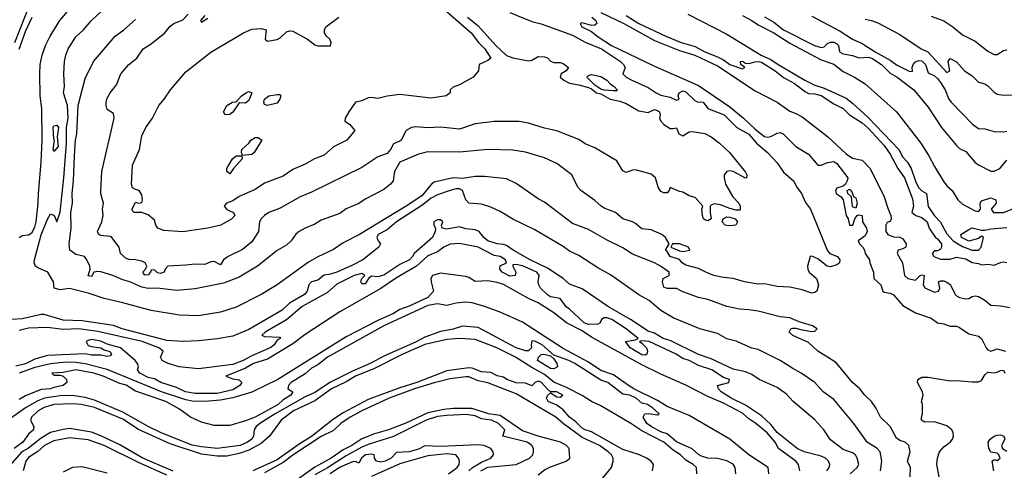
# Model space of a CAD drawing. Header units: metres. Extents: x -46681 to -43747, y -240911 to -237677.
# Tile 535 of 656: x -46229 to -46072, y -238816 to -238744. Entities that reach past the tile are written whole.
import ezdxf

# ---------------------------------------------------------------- set-up
doc = ezdxf.new("R2010")
doc.units = ezdxf.units.M
doc.layers.add('CONTOUR_INDEX', color=1, linetype='Continuous')
doc.layers.add('CONTOUR_INTER', color=3, linetype='Continuous')

msp = doc.modelspace()

# ---------------------------------------------------------------- linework, layer by layer
at = {"layer": 'CONTOUR_INDEX'}
for points, elevation in [([(-46228.6, -238778.99), (-46228.1, -238778.69), (-46227.1, -238778.57), (-46226.6, -238778.26), (-46226.1, -238777.36), (-46225.87, -238776.52), (-46225.55, -238773.52), (-46225.54, -238772.02), (-46225.09, -238767.02), (-46224.93, -238763.52), (-46224.97, -238758.52), (-46225.28, -238756.52), (-46225.33, -238753.02), (-46225.23, -238751.52), (-46224.96, -238750.02), (-46224.39, -238748.52), (-46223.67, -238747.02), (-46222.12, -238744.52), (-46218.76, -238740.52)], 115), ([(-46136.1, -238743.26), (-46132.47, -238745.02), (-46127.6, -238747.7), (-46123.6, -238749.28), (-46121.19, -238750.02), (-46117.6, -238751.72), (-46111.6, -238755.68), (-46108.07, -238757.52), (-46106.1, -238758.94), (-46105.1, -238759.3), (-46104.1, -238759.84), (-46100.1, -238762.95), (-46097.1, -238765.72), (-46096.1, -238766.39), (-46094.6, -238766.69), (-46093.3, -238768.02), (-46091.08, -238772.52), (-46090.46, -238774.52), (-46090, -238775.52), (-46089.95, -238776.02), (-46090.1, -238776.43), (-46090.6, -238776.63), (-46090.8, -238777.02), (-46090.82, -238778.02), (-46090.5, -238778.52), (-46089.6, -238778.87), (-46088.6, -238778.95), (-46088.1, -238779.23), (-46087.56, -238780.02), (-46087.64, -238780.52), (-46088.1, -238780.8), (-46088.84, -238781.02), (-46088.99, -238781.52), (-46088.19, -238783.02), (-46087.86, -238785.02), (-46087.31, -238785.52), (-46086.1, -238785.78), (-46085.35, -238785.02), (-46085.1, -238784.9), (-46084.73, -238785.02), (-46084.88, -238786.52), (-46084.6, -238787), (-46083.1, -238787.7), (-46082.43, -238787.52), (-46082.24, -238787.02), (-46082.43, -238786.02), (-46082.1, -238785.85), (-46081.6, -238785.89), (-46081.1, -238786.09), (-46080.55, -238786.52), (-46079.77, -238788.02), (-46079.6, -238788.25), (-46079.1, -238788.5), (-46078.1, -238788.71), (-46077.6, -238788.66), (-46077.1, -238788.37), (-46076.6, -238788.26), (-46076.1, -238788.37), (-46075.1, -238788.94), (-46074.1, -238789.73), (-46072.6, -238789.82), (-46071.1, -238790.1)], 115), ([(-46102.6, -238743.86), (-46098.1, -238746.24), (-46096.1, -238747.5), (-46094.6, -238748.19), (-46092.52, -238749.52), (-46090.1, -238750.86), (-46089.1, -238751.56), (-46087.1, -238752.58), (-46086.6, -238752.63), (-46086.65, -238752.02), (-46086.49, -238751.52), (-46086.1, -238751.1), (-46085.6, -238750.89), (-46085.1, -238750.96), (-46084.52, -238751.52), (-46084.1, -238752.85), (-46083.1, -238753.33), (-46082.6, -238753.73), (-46082.1, -238754.37), (-46081.4, -238755.52), (-46080.82, -238757.02), (-46080.45, -238757.52), (-46077.05, -238761.02), (-46076.1, -238761.66), (-46075.1, -238761.75), (-46073.6, -238762.16), (-46072.1, -238762.22), (-46071.6, -238762.12)], 110), ([(-46192.52, -238756.02), (-46192.1, -238755.83), (-46191.59, -238756.02), (-46192.1, -238757.24), (-46192.6, -238757.66), (-46193.6, -238757.6), (-46194.6, -238759.11), (-46195.1, -238759.48), (-46195.82, -238759.52), (-46196.1, -238759.02), (-46195.56, -238758.02), (-46194.69, -238757.52), (-46194.1, -238757.44), (-46193.27, -238756.52), (-46192.52, -238756.02)], 120), ([(-46188.9, -238756.52), (-46187.6, -238756.27), (-46187.1, -238756.28), (-46187.01, -238756.52), (-46187.16, -238757.02), (-46187.6, -238757.66), (-46189.1, -238758.05), (-46189.6, -238757.86), (-46189.7, -238757.52), (-46189.59, -238757.02), (-46188.9, -238756.52)], 120), ([(-46191.76, -238763.52), (-46191.1, -238763.1), (-46190.6, -238763.13), (-46190, -238763.52), (-46191.25, -238765.52), (-46191.6, -238765.8), (-46193.1, -238765.99), (-46193.27, -238765.52), (-46193.17, -238765.02), (-46192.1, -238764.04), (-46191.76, -238763.52)], 120), ([(-46194.12, -238766.02), (-46193.18, -238766.02), (-46193.12, -238766.52), (-46194.52, -238768.02), (-46195.1, -238768.87), (-46195.58, -238768.52), (-46195.56, -238768.02), (-46194.67, -238766.52), (-46194.12, -238766.02)], 120), ([(-46091.68, -238816.02), (-46091.45, -238814.52), (-46091.74, -238813.02), (-46092.18, -238812.52), (-46093.76, -238811.52), (-46095.9, -238808.52), (-46099.1, -238804.72), (-46100.79, -238803.52), (-46102.1, -238802.04), (-46104.29, -238800.52), (-46105.6, -238799.82), (-46107.6, -238798.5), (-46111.1, -238796.79), (-46112.1, -238796.58), (-46114.6, -238795.45), (-46116.1, -238795.06), (-46117.6, -238794.24), (-46120.39, -238793.52), (-46124.6, -238791.76), (-46126.6, -238790.59), (-46128.44, -238789.02), (-46130.1, -238788.12), (-46134.6, -238784.9), (-46136.6, -238783.83), (-46139.6, -238781.86), (-46141.1, -238781.17), (-46142.1, -238780.43), (-46146.6, -238777.78), (-46150.1, -238776.06), (-46152.1, -238774.84), (-46153.6, -238774.2), (-46155.1, -238773.69), (-46157.13, -238773.52), (-46157.61, -238773.02), (-46158.1, -238771.54), (-46158.6, -238771.29), (-46159.1, -238771.29), (-46160.06, -238771.52), (-46162.1, -238772.22), (-46163.1, -238772.76), (-46164.6, -238773.93), (-46168.6, -238776.53), (-46170.1, -238777.79), (-46171.5, -238778.52), (-46171.73, -238779.02), (-46171.54, -238779.52), (-46171.14, -238780.02), (-46171.42, -238780.52), (-46173.97, -238782.52), (-46175.6, -238783.39), (-46178.1, -238784.51), (-46179.1, -238784.84), (-46180.1, -238784.97), (-46181.1, -238785.79), (-46182.1, -238786.02), (-46182.55, -238786.52), (-46182.83, -238787.52), (-46183.22, -238788.02), (-46185.6, -238789.44), (-46186.78, -238790.52), (-46192.1, -238793.6), (-46194.6, -238794.66), (-46197.1, -238795.1), (-46200.1, -238795.4), (-46202.6, -238795.53), (-46205.1, -238795.34), (-46212.2, -238793.52), (-46213.6, -238792.97), (-46218.6, -238792.24), (-46221.6, -238792.12), (-46224.6, -238791.22), (-46225.1, -238791.23), (-46228.1, -238791.89), (-46233.1, -238792.23)], 115), ([(-46114.64, -238816.52), (-46114.78, -238815.52), (-46115.1, -238814.99), (-46116.1, -238814.44), (-46117.6, -238814.07), (-46119.1, -238814.04), (-46120.1, -238813.73), (-46120.6, -238813.44), (-46121.6, -238812.54), (-46124.1, -238811.43), (-46125.6, -238810.18), (-46126.6, -238809.84), (-46128.14, -238809.02), (-46128.8, -238808.52), (-46129.39, -238807.52), (-46129.12, -238807.02), (-46128.6, -238806.95), (-46127.1, -238807.16), (-46126.84, -238807.02), (-46127.92, -238806.02), (-46128.71, -238805.52), (-46129.6, -238805.3), (-46130.52, -238804.52), (-46131.53, -238804.02), (-46132.6, -238803.87), (-46135, -238802.02), (-46136.1, -238801.66), (-46140.27, -238799.02), (-46141.23, -238798.52), (-46143.6, -238797.69), (-46145.45, -238796.02), (-46146.6, -238795.46), (-46147.1, -238795.42), (-46147.21, -238796.02), (-46147.12, -238796.52), (-46147.6, -238796.99), (-46148.1, -238796.97), (-46149.6, -238796.5), (-46155.6, -238793.28), (-46158.1, -238793.06), (-46159.6, -238793.55), (-46161.6, -238793.91), (-46164.1, -238794.81), (-46165.6, -238795.61), (-46170.6, -238797.83), (-46172.8, -238799.02), (-46175.6, -238800.22), (-46179.1, -238801.98), (-46181.6, -238803.61), (-46183.1, -238804.32), (-46187.92, -238807.02), (-46190.35, -238808.52), (-46190.92, -238809.02), (-46191.23, -238809.52), (-46191.35, -238810.52), (-46191.6, -238811.02), (-46192.29, -238811.52), (-46193.48, -238812.02), (-46197.1, -238812.5), (-46199.6, -238812.26), (-46201.1, -238811.95), (-46206.01, -238810.02), (-46208.09, -238809.02), (-46212.1, -238806.71), (-46216.6, -238804.84), (-46218.1, -238804.42), (-46220.1, -238804.08), (-46222.1, -238804.11), (-46224.59, -238804.52), (-46225.6, -238804.94), (-46227.58, -238806.02), (-46231.1, -238808.55)], 110), ([(-46145.19, -238797.52), (-46144.1, -238797.8), (-46143.6, -238798.24), (-46143.13, -238799.02), (-46143.03, -238799.52), (-46143.6, -238799.84), (-46144.1, -238799.82), (-46146.17, -238798.52), (-46146.04, -238798.02), (-46145.6, -238797.57), (-46145.19, -238797.52)], 110), ([(-46155.2, -238816.02), (-46154.1, -238815.45), (-46149.6, -238815.03), (-46147.48, -238814.02), (-46146.94, -238813.52), (-46146.83, -238813.02), (-46146.85, -238812.52), (-46147.07, -238812.02), (-46147.85, -238811.52), (-46151.71, -238810.52), (-46151.4, -238809.52), (-46152.4, -238808.52), (-46153.51, -238808.02), (-46155.1, -238807.77), (-46156.1, -238807.31), (-46157.6, -238807.1), (-46160.6, -238807.24), (-46162.1, -238807.44), (-46163.91, -238808.02), (-46169.1, -238810.59), (-46173.1, -238811.86), (-46174.1, -238812.31), (-46176.6, -238813.64), (-46179.6, -238815.59), (-46181.6, -238816.7)], 105)]:
    msp.add_lwpolyline(points, dxfattribs=dict(at, elevation=elevation))
at = {"layer": 'CONTOUR_INTER'}
for points, elevation in [([(-46229.26, -238748.02), (-46226.91, -238742.02)], 113), ([(-46162.1, -238741.84), (-46156.71, -238746.52), (-46155.55, -238748.02), (-46154.55, -238749.02), (-46153.62, -238750.52), (-46154.1, -238750.89), (-46155.48, -238751.52), (-46155.59, -238752.52), (-46156.4, -238753.52), (-46158.6, -238754.77), (-46159.6, -238755.13), (-46160.09, -238755.52), (-46160.07, -238756.02), (-46160.69, -238756.52), (-46163.1, -238756.88), (-46168.1, -238756.3), (-46170.1, -238756.53), (-46171.6, -238756.92), (-46172.6, -238756.75), (-46173.1, -238756.84), (-46174.1, -238757.3), (-46175.1, -238757.51), (-46176.19, -238759.02), (-46176.75, -238760.02), (-46176.8, -238760.52), (-46176.1, -238761), (-46175.24, -238762.02), (-46176.51, -238763.52), (-46178.6, -238764.57), (-46180.1, -238765.94), (-46181.65, -238766.52), (-46183.1, -238767.37), (-46185.1, -238768.19), (-46186.6, -238769.24), (-46189.6, -238770.37), (-46191.1, -238771.37), (-46193.6, -238772.48), (-46194.6, -238773.16), (-46195.61, -238773.52), (-46196.02, -238774.02), (-46195.6, -238774.55), (-46194.5, -238775.02), (-46194.3, -238775.52), (-46194.77, -238776.02), (-46196.55, -238777.02), (-46198.6, -238777.51), (-46202.6, -238778.08), (-46205.6, -238777.86), (-46206.56, -238777.52), (-46206.87, -238777.02), (-46207.1, -238776.25), (-46208.1, -238775.41), (-46209.1, -238775.04), (-46210.33, -238775.02), (-46210.6, -238774.78), (-46210.65, -238774.52), (-46210.1, -238773.4), (-46209.6, -238773.52), (-46209.1, -238773.42), (-46208.98, -238773.02), (-46209.1, -238772.23), (-46209.54, -238771.52), (-46210.1, -238771.39), (-46210.6, -238771.09), (-46210.74, -238770.52), (-46210.6, -238767.53), (-46209.45, -238765.02), (-46209.1, -238762.85), (-46208.44, -238761.52), (-46207.37, -238760.02), (-46206.39, -238758.02), (-46205.54, -238757.02), (-46204.55, -238755.52), (-46202.1, -238752.71), (-46198.1, -238749.56), (-46192.95, -238746.52), (-46191.6, -238745.89), (-46190.1, -238745.82), (-46189.33, -238746.02), (-46189.48, -238747.52), (-46189.1, -238747.82), (-46187.6, -238747.57), (-46187.1, -238747.28), (-46186.1, -238746.34), (-46185.6, -238746.19), (-46185.1, -238746.23), (-46184.6, -238746.48), (-46182.76, -238747.52), (-46181.6, -238748.38), (-46181.1, -238748.58), (-46179.1, -238748.54), (-46178.97, -238748.02), (-46179.21, -238747.52), (-46179.75, -238747.02), (-46180.03, -238746.52), (-46180.05, -238746.02), (-46179.82, -238745.52), (-46177.75, -238744.02)], 119), ([(-46228.6, -238749.11), (-46227.6, -238746.26), (-46226.54, -238744.02)], 114), ([(-46086.93, -238817.02), (-46086.89, -238815.52), (-46087.38, -238814.52), (-46086.94, -238813.02), (-46087.17, -238812.02), (-46087.74, -238811.52), (-46088.6, -238811.23), (-46089.1, -238810.84), (-46090.12, -238809.02), (-46091.65, -238807.52), (-46092.41, -238806.02), (-46093.1, -238805.06), (-46094.14, -238804.02), (-46094.94, -238803.02), (-46096.1, -238802), (-46098.63, -238799.02), (-46099.22, -238798.52), (-46101.62, -238797.02), (-46103.1, -238795.68), (-46105.6, -238794.57), (-46106.18, -238794.02), (-46105.93, -238793.52), (-46105.6, -238793.37), (-46105.1, -238793.38), (-46104.1, -238793.68), (-46102.6, -238793.91), (-46102.1, -238793.88), (-46101.74, -238793.52), (-46102.46, -238793.02), (-46104.6, -238792.4), (-46106.1, -238791.73), (-46107.6, -238791.57), (-46111.1, -238790.71), (-46112.6, -238790.46), (-46114.1, -238790.37), (-46116.1, -238789.97), (-46119.1, -238788.83), (-46120.6, -238788.5), (-46123.1, -238787.63), (-46124.1, -238787.11), (-46125.6, -238787.09), (-46126.1, -238786.88), (-46126.33, -238786.02), (-46126.2, -238785.52), (-46125.24, -238785.02), (-46125.24, -238784.52), (-46126.64, -238783.52), (-46127.6, -238783), (-46131.1, -238781.63), (-46132.6, -238780.62), (-46135.1, -238779.42), (-46138.1, -238777.74), (-46140.6, -238776.76), (-46145.1, -238773.36), (-46146.1, -238772.86), (-46149.6, -238770.42), (-46151.1, -238769.66), (-46154.6, -238769.32), (-46156.1, -238769.32), (-46158.1, -238769.6), (-46159.6, -238769.53), (-46162.6, -238770.19), (-46163.1, -238770.59), (-46164.6, -238772.4), (-46167.05, -238774.02), (-46174.48, -238778.52), (-46177.1, -238779.83), (-46178.6, -238780.89), (-46181.1, -238782.05), (-46182.6, -238782.92), (-46187.6, -238786.51), (-46190.1, -238788.07), (-46194.1, -238790.08), (-46196.6, -238790.83), (-46200.1, -238791.42), (-46203.1, -238791.32), (-46207.6, -238790.6), (-46212.1, -238789.35), (-46215.1, -238788.7), (-46217.6, -238787.83), (-46220.6, -238787.11), (-46222.1, -238787.3), (-46223.01, -238787.02), (-46223.16, -238786.02), (-46224.04, -238784.52), (-46225.6, -238783.83), (-46225.99, -238783.52), (-46226.2, -238783.02), (-46226.17, -238782.52), (-46225.1, -238778.57), (-46224.1, -238776.09), (-46223.6, -238775.24), (-46223.05, -238775.52), (-46222.6, -238776.53), (-46222.1, -238774.97), (-46221.5, -238769.52), (-46221.05, -238764.02), (-46221.05, -238761.52), (-46220.8, -238760.02), (-46220.91, -238758.02), (-46221.52, -238756.02), (-46221.39, -238755.02), (-46221.49, -238753.02), (-46221.37, -238751.02), (-46221.17, -238750.02), (-46220.8, -238749.02), (-46219.6, -238747.12), (-46218.39, -238746.02), (-46217.08, -238744.52), (-46215.47, -238743.02)], 116), ([(-46150.6, -238743.24), (-46147.1, -238744.68), (-46145.6, -238745.04), (-46140.6, -238746.84), (-46138.6, -238747.97), (-46136.03, -238749.02), (-46132.97, -238751.02), (-46132.5, -238751.52), (-46132.28, -238752.02), (-46132.6, -238753.02), (-46132.11, -238753.52), (-46131.2, -238754.02), (-46128.6, -238755.16), (-46127.34, -238756.02), (-46126.6, -238756.38), (-46125.1, -238756.73), (-46124.1, -238757.2), (-46123.68, -238757.02), (-46123.82, -238756.52), (-46123.66, -238756.02), (-46123.1, -238755.71), (-46122.6, -238755.87), (-46121.1, -238757.27), (-46120.6, -238757.52), (-46120.1, -238757.44), (-46119.88, -238757.52), (-46119.13, -238758.52), (-46116.5, -238759.52), (-46114.51, -238761.52), (-46112.6, -238762.58), (-46111.36, -238764.02), (-46109.6, -238765.52), (-46108.1, -238767.16), (-46107.1, -238768.62), (-46105.47, -238770.02), (-46104.98, -238771.02), (-46104.23, -238772.02), (-46103.6, -238773.46), (-46102.78, -238774.52), (-46100.1, -238781.1), (-46099.73, -238781.52), (-46098.52, -238782.02), (-46098.12, -238782.52), (-46098.17, -238783.02), (-46098.6, -238783.31), (-46099.6, -238783.66), (-46100.14, -238783.52), (-46101.6, -238782.37), (-46102.6, -238781.95), (-46102.85, -238782.02), (-46103.28, -238783.52), (-46103.24, -238784.02), (-46102.98, -238784.52), (-46101.85, -238785.52), (-46101.53, -238786.52), (-46101.77, -238787.52), (-46102.1, -238787.73), (-46102.6, -238787.81), (-46104.1, -238787.31), (-46106.1, -238786.89), (-46108.1, -238786.79), (-46110.1, -238786.37), (-46111.1, -238786.38), (-46113.3, -238786.02), (-46115.1, -238785.48), (-46116.6, -238785.34), (-46118.16, -238785.02), (-46119.45, -238784.52), (-46120.6, -238783.9), (-46122.6, -238783.41), (-46123.21, -238783.02), (-46123.6, -238782.47), (-46125.08, -238782.02), (-46125.6, -238781.22), (-46125.85, -238781.02), (-46125.28, -238780.02), (-46125.86, -238779.02), (-46126.4, -238778.52), (-46128.1, -238777.78), (-46129.6, -238777.62), (-46130.6, -238776.76), (-46131.1, -238776.48), (-46132.6, -238776.05), (-46133.77, -238775.02), (-46135.6, -238774.33), (-46136.09, -238774.02), (-46137.1, -238773.12), (-46139.29, -238771.52), (-46139.8, -238771.02), (-46140.71, -238769.02), (-46143.1, -238767.26), (-46145.1, -238766.33), (-46148.1, -238765.44), (-46150.1, -238765.15), (-46154.1, -238765.01), (-46158.6, -238765.45), (-46163.6, -238765.4), (-46165.1, -238765.75), (-46168.08, -238767.02), (-46168.9, -238768.52), (-46169.14, -238770.02), (-46169.56, -238770.52), (-46170.6, -238771.36), (-46173.6, -238772.9), (-46174.6, -238773.58), (-46176.6, -238774.44), (-46177.6, -238775.2), (-46180.6, -238776.25), (-46181.6, -238776.87), (-46183.1, -238777.49), (-46184.1, -238778.06), (-46184.6, -238778.47), (-46185.37, -238779.52), (-46186.1, -238780.22), (-46187.6, -238781.07), (-46190.69, -238783.52), (-46193.6, -238785.28), (-46196.1, -238786.26), (-46200.6, -238787.16), (-46203.6, -238787.43), (-46206.6, -238787.05), (-46208.1, -238787.08), (-46209.1, -238786.87), (-46211, -238786.02), (-46212.1, -238785.73), (-46213.71, -238785.02), (-46215.6, -238784.44), (-46216.1, -238784.39), (-46216.73, -238784.52), (-46217.1, -238785.19), (-46217.6, -238785.1), (-46217.28, -238784.02), (-46217.35, -238783.52), (-46217.81, -238782.52), (-46218.21, -238782.02), (-46219.6, -238781.67), (-46220.54, -238781.02), (-46220.67, -238780.02), (-46220.33, -238777.52), (-46220.39, -238775.02), (-46220.12, -238773.52), (-46220.15, -238772.02), (-46219.95, -238770.02), (-46219.82, -238766.02), (-46219.64, -238763.52), (-46219.42, -238762.52), (-46219.22, -238758.02), (-46218.1, -238753.77), (-46216.78, -238751.02), (-46213.34, -238747.02), (-46211.97, -238746.02), (-46210.1, -238744.38)], 117), ([(-46157.31, -238744.02), (-46155.6, -238745.4), (-46152.82, -238748.52), (-46151.1, -238750.11), (-46150.1, -238750.46), (-46147.6, -238750.95), (-46147.1, -238750.81), (-46146.1, -238750.27), (-46145.1, -238750.33), (-46144.6, -238750.48), (-46144.1, -238751), (-46143.6, -238751.22), (-46142.6, -238751.18), (-46142.1, -238751.36), (-46141.27, -238752.02), (-46141.62, -238752.52), (-46142.45, -238753.02), (-46142.6, -238753.52), (-46141.98, -238754.02), (-46141.1, -238754.5), (-46139.6, -238754.75), (-46138.1, -238755.19), (-46137.6, -238755.41), (-46136.79, -238756.02), (-46136.1, -238756.2), (-46134.65, -238757.02), (-46133.1, -238757.37), (-46132.1, -238757.74), (-46130.1, -238758.9), (-46128.6, -238759.17), (-46127.6, -238758.69), (-46127.1, -238758.81), (-46126.81, -238759.02), (-46126.7, -238759.52), (-46126.81, -238760.02), (-46126.6, -238760.52), (-46126.1, -238761.05), (-46125.1, -238761.67), (-46124.6, -238761.7), (-46124.1, -238761.56), (-46123.73, -238762.52), (-46123.1, -238762.86), (-46122.1, -238762.24), (-46121.6, -238762.17), (-46119.6, -238762.46), (-46118.6, -238763.02), (-46117.27, -238764.02), (-46115.67, -238765.52), (-46113.1, -238768.63), (-46112.89, -238769.02), (-46112.94, -238769.52), (-46113.1, -238769.58), (-46115.07, -238768.52), (-46115.6, -238768.43), (-46116.1, -238768.52), (-46116.51, -238769.02), (-46116.54, -238769.52), (-46116.3, -238770.52), (-46115.16, -238772.52), (-46114.21, -238773.52), (-46113.95, -238774.02), (-46113.98, -238774.52), (-46114.1, -238774.63), (-46114.6, -238774.65), (-46115.6, -238774.41), (-46117.1, -238773.81), (-46118.1, -238773.65), (-46118.6, -238773.84), (-46118.74, -238774.02), (-46118.76, -238775.02), (-46118.57, -238776.02), (-46119.1, -238776.36), (-46119.6, -238776.21), (-46119.79, -238776.02), (-46119.96, -238775.52), (-46120.04, -238774.52), (-46119.93, -238774.02), (-46121.1, -238772.65), (-46122.1, -238772.39), (-46123.1, -238771.78), (-46123.6, -238771.7), (-46125.1, -238771.06), (-46125.26, -238771.52), (-46125.6, -238771.88), (-46126.1, -238771.91), (-46126.6, -238771.7), (-46126.99, -238771.02), (-46127.43, -238769.52), (-46128.1, -238768.92), (-46130.6, -238768.24), (-46131.1, -238768.3), (-46132.1, -238768.69), (-46132.6, -238768.4), (-46133.6, -238766.83), (-46137.1, -238764.76), (-46138.6, -238764.1), (-46139.6, -238763.41), (-46143.1, -238762.07), (-46145.1, -238761.65), (-46147.6, -238760.82), (-46149.1, -238760.58), (-46153.1, -238760.56), (-46156.1, -238760.96), (-46158.6, -238761.77), (-46161.6, -238761.47), (-46163.6, -238761.59), (-46165.6, -238761.41), (-46166.24, -238761.52), (-46167.05, -238762.02), (-46167.89, -238763.52), (-46168.1, -238763.71), (-46169.1, -238764.12), (-46169.55, -238765.02), (-46170.1, -238765.64), (-46171.6, -238766.21), (-46174.1, -238767.86), (-46182.1, -238771.77), (-46183.94, -238772.52), (-46187.1, -238774.36), (-46188.92, -238775.02), (-46189.6, -238775.48), (-46190.13, -238776.02), (-46190.4, -238776.52), (-46190.56, -238778.02), (-46191.6, -238779.69), (-46193.1, -238780.92), (-46195.36, -238782.02), (-46196.11, -238782.52), (-46196.6, -238783.32), (-46197.6, -238782.78), (-46198.1, -238782.86), (-46199.1, -238783.26), (-46200.6, -238783.21), (-46202.1, -238783.41), (-46204.97, -238783.52), (-46205.38, -238784.02), (-46205.54, -238784.52), (-46206.1, -238784.7), (-46206.6, -238784.61), (-46207.1, -238784.13), (-46207.6, -238784.16), (-46207.71, -238784.52), (-46208.1, -238784.9), (-46208.6, -238784.95), (-46208.92, -238784.52), (-46208.5, -238784.02), (-46208.3, -238783.52), (-46208.56, -238783.02), (-46209.1, -238782.75), (-46210.1, -238782.54), (-46211.1, -238782.5), (-46211.6, -238782.34), (-46212.47, -238781.52), (-46212.72, -238780.52), (-46213.84, -238779.02), (-46214.1, -238778.85), (-46215.6, -238778.68), (-46215.94, -238778.52), (-46216.14, -238778.02), (-46215.45, -238776.52), (-46215.24, -238775.52), (-46215.36, -238774.52), (-46215.18, -238773.52), (-46215.6, -238772.04), (-46215.63, -238771.52), (-46215.46, -238768.52), (-46213.47, -238760.02), (-46213.6, -238759.32), (-46214.6, -238758.65), (-46214.78, -238758.02), (-46214.77, -238757.52), (-46214.6, -238756.86), (-46214.11, -238756.02), (-46213.1, -238754.74), (-46212.45, -238753.02), (-46211.16, -238751.52), (-46209.87, -238750.52), (-46208.89, -238749.02), (-46207.6, -238748.24), (-46205.45, -238746.52), (-46204.6, -238745.43), (-46203.99, -238745.02), (-46202.6, -238744.42), (-46201.73, -238743.52)], 118), ([(-46199.1, -238743.75), (-46199.77, -238744.52), (-46199.6, -238744.82), (-46198.6, -238744.17)], 118), ([(-46137.54, -238744.02), (-46136.93, -238744.52), (-46136.74, -238745.02), (-46137.1, -238745.27), (-46137.6, -238745.32), (-46139.1, -238744.89), (-46139.42, -238745.02), (-46139.15, -238745.52), (-46137.6, -238746.26), (-46136.7, -238747.02), (-46134.45, -238748.52), (-46127.6, -238751.79), (-46120.6, -238754.85), (-46115.6, -238758.26), (-46113.43, -238760.02), (-46111.6, -238761.81), (-46110.1, -238762.94), (-46109.6, -238763.06), (-46109.1, -238762.95), (-46108.1, -238762.44), (-46107.6, -238762.34), (-46107.14, -238762.52), (-46105.13, -238764.52), (-46103.1, -238765.75), (-46101.6, -238767.49), (-46101.1, -238767.53), (-46100.1, -238767.11), (-46099.1, -238766.91), (-46098.6, -238767.26), (-46096.88, -238769.52), (-46096.94, -238770.02), (-46097.22, -238770.52), (-46097.6, -238770.86), (-46098.6, -238771.16), (-46098.81, -238771.52), (-46098.69, -238772.02), (-46097.93, -238772.52), (-46097.59, -238773.02), (-46097.14, -238775.52), (-46096.82, -238776.02), (-46096.6, -238777.06), (-46096.08, -238777.02), (-46095.75, -238776.02), (-46095.37, -238775.52), (-46095.1, -238775.37), (-46094.59, -238775.52), (-46094.53, -238776.52), (-46093.87, -238777.52), (-46093.76, -238778.02), (-46094.1, -238778.74), (-46095.22, -238779.52), (-46094.99, -238780.02), (-46094.46, -238780.52), (-46094.19, -238781.02), (-46094.09, -238781.52), (-46093.4, -238782.52), (-46093.35, -238783.02), (-46092.79, -238784.52), (-46092.74, -238785.52), (-46091.63, -238786.52), (-46091.27, -238787.52), (-46091.1, -238787.67), (-46090.1, -238787.85), (-46089.6, -238788.08), (-46088.1, -238789.77), (-46086.1, -238790.96), (-46083.6, -238791.81), (-46082.6, -238792.52), (-46081.6, -238792.7), (-46080.6, -238793.08), (-46079.6, -238793.1), (-46079.1, -238793.3), (-46077.6, -238794.29), (-46076.1, -238794.68), (-46075.6, -238795.02), (-46074.88, -238796.52), (-46074.6, -238796.81), (-46074.1, -238797.02), (-46073.1, -238796.69), (-46071.77, -238797.02)], 116), ([(-46132.1, -238743.76), (-46130.1, -238745), (-46125.81, -238747.02), (-46123.37, -238748.02), (-46121.1, -238748.69), (-46119.58, -238749.52), (-46117.6, -238750.3), (-46116.6, -238750.78), (-46115.6, -238751.52), (-46113.6, -238752.2), (-46113.24, -238752.02), (-46113.88, -238751.52), (-46113.93, -238751.02), (-46113.6, -238750.99), (-46113.1, -238751.32), (-46112.6, -238751.38), (-46111.6, -238751.09), (-46111.1, -238751.04), (-46110.6, -238751.16), (-46108.42, -238752.52), (-46107.1, -238753.57), (-46105.32, -238754.52), (-46103.6, -238755.87), (-46103.1, -238756.13), (-46102.1, -238756.16), (-46101.1, -238756.43), (-46099.1, -238757.78), (-46097.6, -238758.51), (-46096.6, -238759.5), (-46094.6, -238760.8), (-46093.6, -238761.64), (-46091.1, -238764.39), (-46090.1, -238765.78), (-46088.93, -238768.02), (-46087.87, -238769.52), (-46086.6, -238772.86), (-46086.44, -238774.02), (-46086.66, -238775.02), (-46086.06, -238775.52), (-46085.1, -238775.8), (-46084.24, -238776.52), (-46083.92, -238777.52), (-46082.94, -238779.02), (-46082.6, -238779.23), (-46081.99, -238780.02), (-46081.97, -238780.52), (-46082.1, -238780.86), (-46082.6, -238781.09), (-46083.1, -238781.13), (-46083.46, -238781.52), (-46083.18, -238782.02), (-46082.1, -238782.42), (-46080.6, -238782.46), (-46079.6, -238782.11), (-46078.1, -238782.4), (-46077.1, -238782.98), (-46076.1, -238783.1), (-46075.6, -238783.35), (-46074.6, -238783.23), (-46073.6, -238783.39), (-46072.6, -238782.97), (-46072.1, -238782.87), (-46071.6, -238782.94)], 114), ([(-46122.31, -238743.52), (-46116.1, -238746.68), (-46110.65, -238750.02), (-46109.1, -238750.71), (-46108.1, -238751.42), (-46103.68, -238754.02), (-46102.1, -238754.8), (-46100.6, -238755.28), (-46097.1, -238756.87), (-46096.1, -238757.64), (-46093.6, -238759.95), (-46088.74, -238765.02), (-46088.1, -238766.24), (-46087.39, -238767.02), (-46086.8, -238768.02), (-46086.1, -238770.04), (-46085.6, -238771.07), (-46085.1, -238771.6), (-46084.37, -238772.02), (-46084.1, -238774.07), (-46083.1, -238775.53), (-46082.1, -238776.58), (-46081.1, -238778.43), (-46080.09, -238779.52), (-46078.6, -238780.43), (-46077.1, -238781.03), (-46076.06, -238781.02), (-46075.67, -238780.52), (-46075.3, -238779.02), (-46075.6, -238778.76), (-46076.1, -238779.17), (-46077.6, -238779.6), (-46078.78, -238779.02), (-46078.89, -238778.52), (-46077.6, -238777.7), (-46077.1, -238777.47), (-46075.6, -238777.84), (-46075.1, -238777.83), (-46074.1, -238777.63), (-46071.6, -238777.41)], 113), ([(-46113.6, -238743.75), (-46112.1, -238744.51), (-46111.1, -238745.23), (-46108.6, -238746.51), (-46106.1, -238748.13), (-46101.1, -238750.77), (-46099.1, -238751.47), (-46097.6, -238752.62), (-46095.8, -238753.52), (-46094.1, -238754.61), (-46089.1, -238759.02), (-46085.25, -238764.02), (-46083.96, -238766.02), (-46083.1, -238767.71), (-46081.68, -238770.02), (-46081.1, -238770.78), (-46080.26, -238771.52), (-46079.36, -238773.02), (-46078.6, -238773.68), (-46076.6, -238774.75), (-46076.1, -238774.86), (-46075.78, -238774.52), (-46075.83, -238773.52), (-46075.6, -238773.19), (-46074.1, -238772.72), (-46073.35, -238773.02), (-46073.26, -238773.52), (-46074.05, -238774.52), (-46073.71, -238775.02), (-46072.1, -238775.04), (-46070.1, -238774.22)], 112), ([(-46110.1, -238743.93), (-46108.6, -238744.79), (-46107.06, -238746.02), (-46102.16, -238748.52), (-46101.1, -238748.82), (-46100.6, -238748.74), (-46100.1, -238748.2), (-46099.6, -238747.99), (-46099.1, -238748), (-46098.6, -238748.23), (-46098.34, -238748.52), (-46098.18, -238749.52), (-46097.6, -238749.84), (-46096.1, -238750.1), (-46095.1, -238750.44), (-46093.6, -238750.34), (-46093.05, -238750.52), (-46091.52, -238751.52), (-46090.1, -238752.91), (-46089, -238753.52), (-46086.34, -238755.52), (-46084.1, -238758.28), (-46081.98, -238761.52), (-46079.6, -238764.41), (-46079.1, -238764.84), (-46078.1, -238765.32), (-46076.64, -238767.02), (-46076.1, -238767.43), (-46074.1, -238768.44), (-46073.6, -238768.47), (-46072.7, -238768.02), (-46071.6, -238766.74)], 111), ([(-46083.6, -238743.83), (-46081.6, -238744.61), (-46080.16, -238745.52), (-46078.6, -238746.79), (-46076.6, -238747.83), (-46074.6, -238749.41), (-46073.6, -238749.91), (-46073.1, -238749.92), (-46072.1, -238749.32), (-46071.6, -238749.2)], 108), ([(-46094.1, -238744.34), (-46093.1, -238744.52), (-46092.1, -238744.88), (-46088.6, -238746.74), (-46085.21, -238749.02), (-46084.12, -238749.52), (-46081.1, -238752.77), (-46080.62, -238752.52), (-46080.92, -238751.02), (-46080.6, -238750.55), (-46079.6, -238751.11), (-46078.3, -238752.52), (-46077.1, -238753.33), (-46076.1, -238754.32), (-46075.1, -238754.61), (-46074.6, -238754.92), (-46073.6, -238755.93), (-46073.1, -238756.23), (-46072.1, -238756.4), (-46069.6, -238756.36)], 109), ([(-46138.35, -238753.52), (-46138.1, -238753.29), (-46137.6, -238753.12), (-46136.1, -238753.43), (-46135.17, -238754.02), (-46134.6, -238754.66), (-46134, -238755.02), (-46133.5, -238755.52), (-46133.6, -238755.72), (-46134.1, -238755.71), (-46135.6, -238755.6), (-46136.1, -238755.42), (-46137.1, -238754.8), (-46138.35, -238753.52)], 118), ([(-46223.17, -238761.52), (-46223.1, -238761.26), (-46222.6, -238761.17), (-46222.33, -238761.52), (-46222.53, -238763.02), (-46222.4, -238764.52), (-46223.1, -238765.36), (-46223.21, -238765.02), (-46222.98, -238763.52), (-46223.1, -238763.32), (-46223.17, -238761.52)], 116), ([(-46096.97, -238771.52), (-46096.6, -238771.32), (-46096.35, -238771.52), (-46095.92, -238772.52), (-46095.6, -238772.71), (-46095.35, -238773.52), (-46095.6, -238774.33), (-46096.1, -238774.14), (-46096.25, -238772.52), (-46096.86, -238772.02), (-46096.97, -238771.52)], 116), ([(-46096.47, -238816.52), (-46095.39, -238815.52), (-46095.13, -238815.02), (-46095.36, -238814.02), (-46095.66, -238813.52), (-46096.1, -238813.17), (-46097.6, -238812.64), (-46099.6, -238811.11), (-46100.66, -238809.52), (-46102.1, -238807.94), (-46105.54, -238805.02), (-46106.6, -238803.88), (-46108.1, -238802.81), (-46110.95, -238801.52), (-46112.1, -238800.75), (-46113.1, -238800.35), (-46115.1, -238799.89), (-46118.6, -238798.27), (-46120.6, -238797.57), (-46125.1, -238795.37), (-46126.21, -238795.02), (-46127.6, -238794.2), (-46128.6, -238793.88), (-46131.41, -238792.02), (-46134.91, -238790.02), (-46139.1, -238787.16), (-46141.1, -238786.4), (-46142.1, -238785.53), (-46144.6, -238783.86), (-46147.38, -238782.52), (-46150.06, -238781.02), (-46151.1, -238780.29), (-46151.6, -238780.1), (-46152.6, -238780), (-46154.06, -238779.52), (-46154.73, -238779.02), (-46155.49, -238778.02), (-46156.1, -238777.8), (-46157.6, -238777.6), (-46158.6, -238777.3), (-46160.6, -238777.68), (-46161.34, -238777.52), (-46161.43, -238777.02), (-46161.26, -238776.52), (-46161.6, -238776.19), (-46162.1, -238776.2), (-46162.66, -238776.52), (-46162.68, -238777.02), (-46162.41, -238777.52), (-46162.45, -238778.02), (-46162.89, -238779.02), (-46165.79, -238781.52), (-46166.06, -238782.02), (-46166.56, -238782.52), (-46168.1, -238783.3), (-46170.6, -238784.95), (-46171.6, -238785.22), (-46172.6, -238785.14), (-46173.04, -238785.52), (-46173.6, -238786.34), (-46174.1, -238786.37), (-46174.27, -238786.02), (-46174.1, -238785.52), (-46173.62, -238785.02), (-46174.1, -238784.7), (-46175.36, -238785.02), (-46178.1, -238786.4), (-46179.6, -238787.74), (-46183.6, -238789.97), (-46186.1, -238792.09), (-46189.47, -238794.02), (-46189.99, -238794.52), (-46189.6, -238794.74), (-46187.1, -238794.82), (-46187.08, -238795.02), (-46187.6, -238795.3), (-46188.07, -238796.02), (-46188.6, -238796.48), (-46191.6, -238797.76), (-46193, -238798.52), (-46194.6, -238799.14), (-46200.1, -238799.87), (-46203.17, -238799.52), (-46204.92, -238799.02), (-46205.84, -238798.52), (-46206.15, -238798.02), (-46205.72, -238797.02), (-46206.41, -238796.52), (-46209.02, -238795.52), (-46216.1, -238793.94), (-46219.1, -238793.52), (-46221.6, -238793.61), (-46224.1, -238793.26), (-46227.1, -238793.37), (-46228.6, -238793.74)], 114), ([(-46116.69, -238776.02), (-46116.1, -238775.73), (-46115.6, -238775.77), (-46114.78, -238776.02), (-46114.4, -238776.52), (-46114.65, -238777.02), (-46115.6, -238777.16), (-46116.1, -238777.11), (-46116.35, -238777.02), (-46116.85, -238776.52), (-46116.69, -238776.02)], 118), ([(-46100.17, -238816.02), (-46099.8, -238815.52), (-46099.73, -238815.02), (-46099.91, -238814.52), (-46100.43, -238814.02), (-46101.1, -238813.71), (-46103.82, -238813.02), (-46104.93, -238812.52), (-46108.1, -238809.95), (-46109.1, -238808.69), (-46110.6, -238807.29), (-46113.1, -238805.63), (-46115.42, -238804.52), (-46117.01, -238803.52), (-46117.43, -238803.02), (-46117.6, -238802.52), (-46115.76, -238802.02), (-46115.66, -238801.52), (-46116.6, -238801.25), (-46118.49, -238800.02), (-46120.6, -238799.33), (-46122.08, -238798.52), (-46123.1, -238798.22), (-46124.13, -238797.52), (-46128.46, -238795.52), (-46129.6, -238795.4), (-46130, -238795.52), (-46129.6, -238795.77), (-46128.88, -238796.52), (-46128.68, -238797.02), (-46128.81, -238797.52), (-46129.1, -238797.69), (-46129.6, -238797.63), (-46131.46, -238796.52), (-46132.21, -238795.52), (-46130.6, -238795.26), (-46130.2, -238795.02), (-46132.1, -238793.5), (-46134.38, -238792.02), (-46135.1, -238791.77), (-46135.6, -238791.75), (-46136, -238792.02), (-46136.24, -238792.52), (-46136.6, -238792.76), (-46138.1, -238792.82), (-46138.76, -238792.52), (-46141.1, -238790.35), (-46141.64, -238790.02), (-46142.6, -238788.7), (-46144.1, -238788.4), (-46144.6, -238788.09), (-46145.72, -238787.02), (-46146, -238786.52), (-46146.07, -238786.02), (-46145.93, -238785.02), (-46146.28, -238784.52), (-46148.6, -238783.49), (-46149.6, -238783.3), (-46150.1, -238783.35), (-46150.13, -238783.52), (-46149.62, -238784.52), (-46149.72, -238785.02), (-46150.6, -238785.11), (-46151.81, -238784.52), (-46152.16, -238784.02), (-46152.1, -238783.5), (-46151.12, -238783.02), (-46151.29, -238782.52), (-46152.1, -238782.03), (-46153.1, -238781.85), (-46155.6, -238780.51), (-46158.6, -238779.93), (-46160.1, -238780.03), (-46161.1, -238780.53), (-46162.1, -238781.29), (-46163.6, -238781.93), (-46165.45, -238783.52), (-46168.6, -238785.41), (-46171.1, -238787.1), (-46177.6, -238790.8), (-46183.1, -238794.41), (-46185.1, -238795.87), (-46189.1, -238798.33), (-46191.32, -238799.02), (-46192.6, -238799.73), (-46195.75, -238801.02), (-46194.6, -238801.43), (-46193.6, -238801.58), (-46193.22, -238802.02), (-46193.52, -238802.52), (-46194.6, -238803.21), (-46197.1, -238803.79), (-46200.6, -238803.75), (-46202.13, -238803.52), (-46203.6, -238802.82), (-46206.07, -238802.02), (-46207.1, -238801.45), (-46208.1, -238801.21), (-46209.42, -238800.52), (-46209.76, -238800.02), (-46209.6, -238799.51), (-46209.78, -238799.02), (-46210.16, -238798.52), (-46212.49, -238796.52), (-46214.6, -238795.95), (-46215.6, -238795.47), (-46217.1, -238795.21), (-46217.6, -238795.33), (-46217.95, -238795.52), (-46217.6, -238796.13), (-46217.1, -238796.32), (-46215.6, -238796.53), (-46215.1, -238796.84), (-46214.32, -238797.02), (-46214.1, -238797.14), (-46213.92, -238797.52), (-46214.1, -238797.8), (-46214.6, -238797.9), (-46215.6, -238797.68), (-46217.1, -238797.67), (-46218.1, -238797.49), (-46224.1, -238797.73), (-46226.1, -238798.3), (-46227.6, -238799.03), (-46229.1, -238799.42)], 113), ([(-46124.6, -238780), (-46124.75, -238780.02), (-46124.99, -238780.52), (-46123.6, -238781.1), (-46123.1, -238781.24), (-46121.96, -238781.02), (-46122.21, -238780.52), (-46123.6, -238780.01), (-46124.6, -238780)], 117), ([(-46104.49, -238816.02), (-46104.68, -238815.02), (-46105.1, -238814.52), (-46107.88, -238812.52), (-46108.42, -238811.52), (-46109.68, -238810.02), (-46111.46, -238808.52), (-46112.6, -238807.81), (-46113.6, -238806.88), (-46116.6, -238805.29), (-46119.1, -238804.23), (-46122.6, -238802.43), (-46126.6, -238800.71), (-46129.6, -238799.19), (-46137.6, -238794.81), (-46139.1, -238793.81), (-46141.6, -238792.53), (-46143.6, -238790.94), (-46146.1, -238789.38), (-46147.6, -238788.7), (-46151.6, -238786.48), (-46152.6, -238786.13), (-46154.1, -238785.89), (-46156.1, -238785.97), (-46157.1, -238785.32), (-46157.6, -238785.17), (-46161.6, -238784.66), (-46162.9, -238785.02), (-46163.14, -238785.52), (-46163.12, -238786.02), (-46162.72, -238787.52), (-46163.65, -238788.52), (-46166.6, -238789.92), (-46168.1, -238790.41), (-46169.1, -238791.08), (-46171.6, -238792.16), (-46176.6, -238794.77), (-46187.49, -238801.52), (-46191.6, -238803.54), (-46194.6, -238804.47), (-46196.6, -238804.85), (-46199.1, -238805.05), (-46201.1, -238804.96), (-46202.1, -238804.79), (-46205.99, -238803.52), (-46214.6, -238799.93), (-46218.1, -238799.06), (-46219.6, -238798.85), (-46221.1, -238798.78), (-46223.6, -238799.04), (-46226.1, -238799.65), (-46228.6, -238800.56)], 112), ([(-46109.39, -238816.52), (-46109.51, -238815.52), (-46112.6, -238813.51), (-46115.6, -238811.02), (-46122.1, -238807.24), (-46125.6, -238805.83), (-46127.1, -238804.9), (-46130.86, -238803.02), (-46131.74, -238802.52), (-46134.1, -238800.81), (-46136.1, -238800.11), (-46138.1, -238798.81), (-46142.1, -238796.63), (-46148.6, -238792.46), (-46152.1, -238790.87), (-46154.6, -238789.96), (-46156.6, -238789.35), (-46157.6, -238789.28), (-46159.1, -238789.44), (-46160.6, -238789.81), (-46162.1, -238789.54), (-46163.6, -238789.81), (-46170.6, -238793.02), (-46179.6, -238798.01), (-46181.1, -238799.23), (-46182.1, -238799.72), (-46183.1, -238800.62), (-46185.35, -238802.02), (-46185.77, -238802.52), (-46185.88, -238803.02), (-46185.1, -238803.52), (-46185.38, -238804.02), (-46186.6, -238804.79), (-46187.44, -238805.52), (-46191.1, -238807.53), (-46192.6, -238808.13), (-46195.1, -238808.83), (-46197.6, -238808.83), (-46199.6, -238808.3), (-46201.35, -238807.52), (-46203.1, -238806.24), (-46205.29, -238805.02), (-46210.1, -238803.37), (-46211.6, -238802.46), (-46212.6, -238802.19), (-46215.26, -238801.02), (-46216.73, -238800.52), (-46219.6, -238800), (-46221.6, -238800.44), (-46223.39, -238800.52), (-46223.1, -238800.85), (-46222.1, -238800.86), (-46221.6, -238801.03), (-46221.08, -238801.52), (-46221.04, -238802.02), (-46221.6, -238802.52), (-46223.1, -238802.79), (-46223.6, -238803.03), (-46225.1, -238803.15), (-46227.6, -238804.15), (-46228.6, -238804.71)], 111), ([(-46120.85, -238816.52), (-46120.93, -238815.52), (-46121.45, -238815.02), (-46122.6, -238814.35), (-46123.48, -238813.52), (-46124.6, -238812.78), (-46126.12, -238811.52), (-46129.6, -238809.68), (-46131.33, -238808.52), (-46136.1, -238805.73), (-46137.6, -238805.05), (-46139.1, -238804.1), (-46141.6, -238802.81), (-46143.6, -238801.99), (-46145.1, -238800.74), (-46147.1, -238799.66), (-46149.7, -238798.02), (-46152.63, -238796.52), (-46156.1, -238795.2), (-46158.6, -238795.01), (-46160.6, -238795.18), (-46164.1, -238795.96), (-46167.61, -238797.52), (-46172.1, -238799.77), (-46175.15, -238801.02), (-46176.6, -238801.89), (-46178.93, -238803.02), (-46181.6, -238804.94), (-46185, -238806.52), (-46186.95, -238808.02), (-46188.8, -238810.52), (-46190.1, -238811.71), (-46192.1, -238812.76), (-46193.6, -238813.28), (-46195.6, -238813.71), (-46197.1, -238813.71), (-46199.6, -238813.38), (-46204.6, -238811.77), (-46209.6, -238809.46), (-46212.1, -238807.82), (-46216.6, -238805.98), (-46218.75, -238805.52), (-46220.1, -238805.41), (-46223.1, -238805.5), (-46224.6, -238805.97), (-46225.59, -238806.52), (-46226.63, -238807.52), (-46226.77, -238808.02), (-46226.27, -238809.02), (-46226.3, -238809.52), (-46227.1, -238810.24), (-46228, -238811.52), (-46229.41, -238812.52)], 109), ([(-46127.92, -238816.02), (-46127.75, -238815.02), (-46128.13, -238814.52), (-46128.85, -238814.02), (-46129.95, -238813.52), (-46132.6, -238812.65), (-46137.6, -238809.86), (-46138.6, -238809.55), (-46139.1, -238809.26), (-46140.1, -238808.28), (-46141.11, -238807.52), (-46142.1, -238806.36), (-46143.1, -238805.62), (-46144.5, -238805.02), (-46144.76, -238804.52), (-46144.6, -238804.06), (-46144.1, -238803.65), (-46143.1, -238804.27), (-46142.6, -238804.34), (-46142.16, -238804.02), (-46143.1, -238803.51), (-46144.1, -238803.48), (-46144.6, -238803.09), (-46145.6, -238801.95), (-46146.1, -238801.8), (-46146.58, -238802.02), (-46147.1, -238802.57), (-46148.1, -238802.15), (-46149.6, -238802.09), (-46151.09, -238801.52), (-46151.6, -238801.19), (-46152.6, -238800.97), (-46153.6, -238800.42), (-46155.1, -238800.3), (-46156.6, -238799.74), (-46157.1, -238799.69), (-46160.6, -238800.19), (-46165.39, -238802.02), (-46168.1, -238802.84), (-46173.1, -238804.74), (-46177.1, -238806.85), (-46178.6, -238807.82), (-46182.1, -238810.59), (-46184.1, -238811.82), (-46187.6, -238814.32), (-46191.43, -238816.02)], 108), ([(-46082.31, -238817.02), (-46082.69, -238815.02), (-46082.61, -238814.02), (-46082.3, -238813.02), (-46081.6, -238812.23), (-46080.61, -238811.52), (-46080.2, -238811.02), (-46080.07, -238810.52), (-46080.12, -238810.02), (-46080.3, -238809.52), (-46081.1, -238808.89), (-46083.1, -238808.25), (-46084.6, -238808.31), (-46085.16, -238808.02), (-46085.15, -238807.52), (-46084.96, -238807.02), (-46085, -238805.52), (-46085.13, -238805.02), (-46084.9, -238804.02), (-46085.01, -238803.52), (-46085.76, -238802.02), (-46085.74, -238801.52), (-46085.1, -238801.18), (-46084.1, -238801.16), (-46080.6, -238801.77), (-46079.6, -238801.69), (-46077.1, -238801.93), (-46076.1, -238801.92), (-46075.6, -238801.69), (-46075.1, -238800.79), (-46074.6, -238800.39), (-46073.6, -238800.47), (-46073.1, -238800.4), (-46072.6, -238800.11), (-46072.1, -238800.06), (-46071.87, -238800.52)], 117), ([(-46136.1, -238817.58), (-46134.44, -238815.52), (-46134.15, -238814.52), (-46134.15, -238814.02), (-46134.4, -238813.52), (-46134.94, -238813.02), (-46136.36, -238812.02), (-46139.1, -238810.75), (-46142.1, -238808.55), (-46143.27, -238807.52), (-46149.6, -238803.82), (-46154.1, -238802.05), (-46155.6, -238801.76), (-46157.1, -238801.14), (-46157.6, -238801.14), (-46160.1, -238801.43), (-46162.6, -238802.06), (-46165.76, -238803.02), (-46169.76, -238804.52), (-46174.1, -238806.5), (-46175.95, -238807.52), (-46177.44, -238808.52), (-46178.6, -238809.64), (-46180.6, -238810.57), (-46185.1, -238813.55), (-46186.6, -238814.72), (-46189.6, -238816.35)], 107), ([(-46146.1, -238816.66), (-46145.1, -238815.89), (-46144.1, -238815.39), (-46141.65, -238814.52), (-46141.04, -238814.02), (-46141.13, -238812.52), (-46141.56, -238812.02), (-46142.51, -238811.52), (-46146.1, -238810.54), (-46148.6, -238809.69), (-46152.1, -238807.26), (-46153.98, -238807.02), (-46156.6, -238806.14), (-46159.6, -238806.14), (-46161.1, -238806.29), (-46163.6, -238806.82), (-46167.1, -238808.48), (-46169.88, -238809.52), (-46172.1, -238810.16), (-46174.1, -238810.99), (-46175.69, -238812.02), (-46177.1, -238812.71), (-46178.97, -238814.02), (-46181.6, -238815.49), (-46186.6, -238819.05)], 106), ([(-46204.1, -238816.1), (-46208.94, -238814.02), (-46212.6, -238811.9), (-46215.6, -238810.47), (-46217.1, -238809.92), (-46220.6, -238809.35), (-46221.6, -238809.48), (-46223.6, -238809.98), (-46225.1, -238810.86), (-46227.1, -238812.43), (-46228.15, -238813.02), (-46232.1, -238817.42)], 108), ([(-46205.1, -238816.72), (-46209.6, -238814.74), (-46215.1, -238812.02), (-46217.6, -238811.1), (-46220.6, -238810.82), (-46223.1, -238811.29), (-46224.56, -238812.02), (-46225.6, -238812.99), (-46227.1, -238813.93), (-46227.54, -238814.52), (-46227.96, -238816.02)], 107), ([(-46073.66, -238816.02), (-46073.9, -238814.52), (-46073.6, -238814.27), (-46073.1, -238814.39), (-46072.66, -238814.02), (-46072.84, -238813.52), (-46073.1, -238813.22), (-46074.1, -238813.08), (-46074.42, -238812.52), (-46074.54, -238811.52), (-46074.24, -238811.02), (-46073.6, -238810.56), (-46073.1, -238810.37), (-46072.6, -238810.35), (-46072.05, -238810.52), (-46071.88, -238811.02), (-46072.4, -238812.02), (-46072.29, -238812.52), (-46071.6, -238812.93)], 118), ([(-46157.1, -238816.02), (-46156.53, -238815.52), (-46155.1, -238814.68), (-46153.61, -238814.02), (-46153.2, -238813.52), (-46153.26, -238813.02), (-46153.63, -238812.52), (-46154.73, -238812.02), (-46155.6, -238811.92), (-46161.6, -238812.18), (-46164.1, -238812.09), (-46165.1, -238812.58), (-46166.6, -238813.01), (-46168.6, -238813.11), (-46169.44, -238814.02), (-46170.43, -238814.52), (-46171.1, -238814.66), (-46171.79, -238814.52), (-46172.08, -238814.02), (-46172.16, -238813.52), (-46172.6, -238813.42), (-46173.56, -238813.52), (-46174.16, -238814.02), (-46174.6, -238814.84), (-46175.1, -238814.54), (-46175.6, -238814.6), (-46177.65, -238815.52), (-46179.15, -238816.52)], 104), ([(-46160.32, -238816.52), (-46158.97, -238815.52), (-46158.62, -238815.02), (-46158.61, -238814.52), (-46158.76, -238814.02), (-46159.16, -238813.52), (-46160.6, -238813.37), (-46163.6, -238813.66), (-46168.1, -238814.92), (-46172.6, -238816.96)], 103), ([(-46214.6, -238816.41), (-46218.6, -238815.43), (-46220.1, -238815.54), (-46221.6, -238816.24)], 106)]:
    msp.add_lwpolyline(points, dxfattribs=dict(at, elevation=elevation))

doc.saveas('drawing.dxf')
